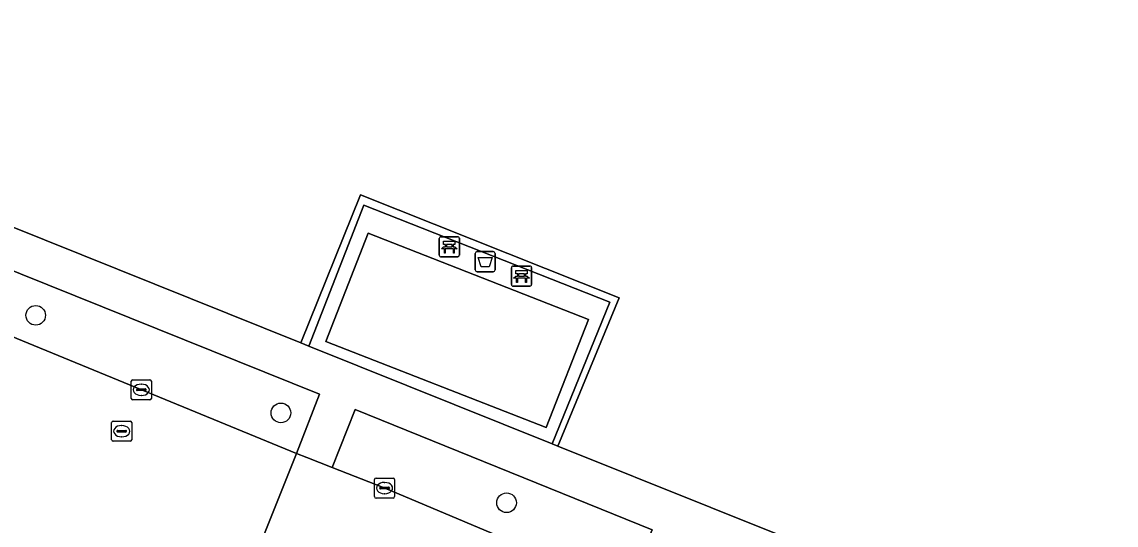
# Model space of a CAD drawing. Extents: x 162803 to 163818, y 381639 to 382475.
# Drawn here: x 163303.5 to 163358, y 382110.1 to 382135.2 of the extents above; entities that cross this region are included whole.
import ezdxf

# ---------------------------------------------------------------- set-up
doc = ezdxf.new("R2010")
doc.units = 0
for name, color, linetype in [('IMGEO_Afvalbak', 7, 'Continuous'), ('IMGEO_Bank', 7, 'Continuous'), ('IMGEO_Boom', 7, 'Continuous'), ('IMGEO_Groenvoorziening', 7, 'Continuous'), ('IMGEO_Hek', 7, 'Continuous'), ('IMGEO_Kolk', 7, 'Continuous'), ('IMGEO_Rijbaan_lokaal_open', 7, 'Continuous'), ('IMGEO_Rioolput', 7, 'Continuous'), ('IMGEO_Terreindeel_halfverhard', 7, 'Continuous'), ('IMGEO_Voetpad_open', 7, 'Continuous')]:
    doc.layers.add(name, color=color, linetype=linetype)

msp = doc.modelspace()

# ---------------------------------------------------------------- linework, layer by layer
at = {"layer": 'IMGEO_Afvalbak'}
for p, q in [((163326.077, 382122.847), (163326.077, 382123.647)), ((163326.077, 382123.647), (163326.077, 382122.847)), ((163326.177, 382123.747), (163326.967, 382123.747)), ((163326.967, 382123.747), (163326.177, 382123.747)), ((163327.067, 382123.647), (163327.067, 382122.847)), ((163327.067, 382122.847), (163327.067, 382123.647)), ((163326.967, 382122.747), (163326.177, 382122.747)), ((163326.177, 382122.747), (163326.967, 382122.747))]:
    msp.add_line(p, q, dxfattribs=at)
msp.add_lwpolyline([(163326.22, 382123.461), (163326.924, 382123.461), (163326.775, 382122.991), (163326.369, 382122.991), (163326.22, 382123.461)], dxfattribs=at)
for centre, start, end in [((163326.177, 382123.647), 90, 180), ((163326.177, 382123.647), 90, 180), ((163326.967, 382123.647), 0, 90), ((163326.967, 382123.647), 360, 90), ((163326.177, 382122.847), 180, 270), ((163326.177, 382122.847), 180, 270), ((163326.967, 382122.847), 270, 0), ((163326.967, 382122.847), 270, 0)]:
    msp.add_arc(centre, 0.1, start, end, dxfattribs=at)
at = {"layer": 'IMGEO_Bank'}
for p, q in [((163324.287, 382123.565), (163324.287, 382124.406)), ((163324.287, 382124.406), (163324.287, 382123.565)), ((163324.362, 382124.49), (163325.203, 382124.49)), ((163325.203, 382124.49), (163324.362, 382124.49)), ((163325.287, 382124.415), (163325.287, 382123.574)), ((163325.287, 382123.574), (163325.287, 382124.415)), ((163324.984, 382123.888), (163324.591, 382123.888)), ((163324.596, 382123.996), (163324.596, 382124.102)), ((163324.64, 382124.102), (163324.64, 382123.996)), ((163324.928, 382124.108), (163324.646, 382124.108)), ((163324.646, 382123.99), (163324.928, 382123.99)), ((163324.934, 382123.996), (163324.934, 382124.102)), ((163324.978, 382124.102), (163324.978, 382123.996)), ((163325.212, 382123.49), (163324.371, 382123.49)), ((163324.371, 382123.49), (163325.212, 382123.49)), ((163327.887, 382122.104), (163327.887, 382122.945)), ((163327.887, 382122.945), (163327.887, 382122.104)), ((163327.962, 382123.029), (163328.803, 382123.029)), ((163328.803, 382123.029), (163327.962, 382123.029)), ((163328.887, 382122.954), (163328.887, 382122.113)), ((163328.887, 382122.113), (163328.887, 382122.954)), ((163328.584, 382122.427), (163328.191, 382122.427)), ((163328.196, 382122.535), (163328.196, 382122.641)), ((163328.24, 382122.641), (163328.24, 382122.535)), ((163328.528, 382122.647), (163328.246, 382122.647)), ((163328.246, 382122.529), (163328.528, 382122.529)), ((163328.534, 382122.535), (163328.534, 382122.641)), ((163328.578, 382122.641), (163328.578, 382122.535)), ((163328.812, 382122.029), (163327.971, 382122.029)), ((163327.971, 382122.029), (163328.812, 382122.029))]:
    msp.add_line(p, q, dxfattribs=at)
for points in [[(163324.534, 382123.888), (163324.392, 382123.888), (163324.504, 382123.99), (163324.59, 382123.99)], [(163324.59, 382124.108), (163324.504, 382124.108), (163324.504, 382124.269), (163325.067, 382124.269), (163325.067, 382124.108), (163324.984, 382124.108)], [(163324.584, 382123.881), (163324.584, 382123.674), (163324.541, 382123.674), (163324.541, 382123.881)], [(163324.984, 382123.99), (163325.067, 382123.99), (163325.179, 382123.888), (163325.04, 382123.888)], [(163325.034, 382123.881), (163325.034, 382123.674), (163324.99, 382123.674), (163324.99, 382123.881)], [(163328.19, 382122.647), (163328.104, 382122.647), (163328.104, 382122.808), (163328.667, 382122.808), (163328.667, 382122.647), (163328.584, 382122.647)], [(163328.134, 382122.427), (163327.992, 382122.427), (163328.104, 382122.529), (163328.19, 382122.529)], [(163328.184, 382122.42), (163328.184, 382122.213), (163328.141, 382122.213), (163328.141, 382122.42)], [(163328.584, 382122.529), (163328.667, 382122.529), (163328.779, 382122.427), (163328.64, 382122.427)], [(163328.634, 382122.42), (163328.634, 382122.213), (163328.59, 382122.213), (163328.59, 382122.42)]]:
    msp.add_lwpolyline(points, dxfattribs=at)
for centre, radius, start, end in [((163324.365, 382124.412), 0.0779, 92.4484, 184.2845), ((163324.365, 382124.412), 0.0779, 92.4484, 184.2845), ((163325.209, 382124.412), 0.0779, 2.4484, 94.2845), ((163325.209, 382124.412), 0.0779, 2.4484, 94.2845), ((163324.534, 382123.881), 0.00671, 2.8957, 87.1043), ((163324.591, 382123.881), 0.00671, 92.8957, 177.1043), ((163324.589, 382124.101), 0.00671, 2.8957, 87.1043), ((163324.589, 382123.997), 0.00671, 272.8957, 357.1043), ((163324.646, 382124.101), 0.00671, 92.8957, 177.1043), ((163324.646, 382123.997), 0.00671, 182.8957, 267.1043), ((163324.928, 382124.101), 0.00671, 2.8957, 87.1043), ((163324.928, 382123.997), 0.00671, 272.8957, 357.1043), ((163324.985, 382124.101), 0.00671, 92.8957, 177.1043), ((163324.985, 382123.997), 0.00671, 182.8957, 267.1043), ((163324.983, 382123.881), 0.00671, 2.8957, 87.1043), ((163325.04, 382123.881), 0.00671, 92.8957, 177.1043), ((163324.365, 382123.568), 0.0779, 182.4484, 274.2845), ((163324.365, 382123.568), 0.0779, 182.4484, 274.2845), ((163325.209, 382123.568), 0.0779, 272.4484, 4.2845), ((163325.209, 382123.568), 0.0779, 272.4484, 4.2845), ((163327.965, 382122.951), 0.0779, 92.4484, 184.2845), ((163327.965, 382122.951), 0.0779, 92.4484, 184.2845), ((163328.809, 382122.951), 0.0779, 2.4484, 94.2845), ((163328.809, 382122.951), 0.0779, 2.4484, 94.2845), ((163328.134, 382122.42), 0.00671, 2.8957, 87.1043), ((163328.191, 382122.42), 0.00671, 92.8957, 177.1043), ((163328.189, 382122.64), 0.00671, 2.8957, 87.1043), ((163328.189, 382122.536), 0.00671, 272.8957, 357.1043), ((163328.246, 382122.64), 0.00671, 92.8957, 177.1043), ((163328.246, 382122.536), 0.00671, 182.8957, 267.1043), ((163328.528, 382122.64), 0.00671, 2.8957, 87.1043), ((163328.528, 382122.536), 0.00671, 272.8957, 357.1043), ((163328.585, 382122.64), 0.00671, 92.8957, 177.1043), ((163328.585, 382122.536), 0.00671, 182.8957, 267.1043), ((163328.583, 382122.42), 0.00671, 2.8957, 87.1043), ((163328.64, 382122.42), 0.00671, 92.8957, 177.1043), ((163327.965, 382122.107), 0.0779, 182.4484, 274.2845), ((163327.965, 382122.107), 0.0779, 182.4484, 274.2845), ((163328.809, 382122.107), 0.0779, 272.4484, 4.2845), ((163328.809, 382122.107), 0.0779, 272.4484, 4.2845)]:
    msp.add_arc(centre, radius, start, end, dxfattribs=at)
at = {"layer": 'IMGEO_Boom'}
for centre in [(163304.166, 382120.573), (163316.391, 382115.708), (163327.64, 382111.225)]:
    msp.add_circle(centre, 0.489, dxfattribs=at)
at = {"layer": 'IMGEO_Groenvoorziening'}
for points in [[(163427.031, 382131.676), (163378.53, 382143.226), (163360.431, 382147.536), (163359.411, 382147.779), (163344.765, 382151.266), (163342.628, 382151.775), (163333.895, 382153.854), (163313.112, 382158.803), (163295.55, 382162.985), (163294.668, 382163.195), (163286.387, 382131.648), (163317.39, 382119.198), (163320.353, 382126.576), (163333.259, 382121.451), (163330.2, 382114.053), (163345.456, 382107.927), (163361.874, 382101.334), (163416.208, 382079.515), (163424.081, 382117.46)], [(163317.167, 382113.689), (163318.309, 382116.644), (163298.022, 382124.8), (163296.895, 382121.91), (163301.391, 382120.142), (163301.987, 382119.908)], [(163333.609, 382106.878), (163334.894, 382109.877), (163320.087, 382115.873), (163318.948, 382112.982), (163321.539, 382111.966)]]:
    msp.add_lwpolyline(points, close=True, dxfattribs=at)
at = {"layer": 'IMGEO_Hek'}
msp.add_lwpolyline([(163317.778, 382119.042), (163320.521, 382126.07), (163332.783, 382121.231), (163329.923, 382114.165)], dxfattribs=at)
at = {"layer": 'IMGEO_Kolk'}
for p, q in [((163308.93, 382116.433), (163308.93, 382117.285)), ((163309.005, 382117.359), (163309.857, 382117.359)), ((163309.931, 382117.285), (163309.931, 382116.433)), ((163309.189, 382116.853), (163309.189, 382116.865)), ((163309.627, 382116.816), (163309.229, 382116.816)), ((163309.232, 382116.902), (163309.63, 382116.902)), ((163309.418, 382117.139), (163309.443, 382117.139)), ((163309.673, 382116.865), (163309.673, 382116.853)), ((163309.857, 382116.359), (163309.005, 382116.359)), ((163309.441, 382116.579), (163309.416, 382116.579)), ((163321.059, 382111.532), (163321.059, 382112.384)), ((163321.134, 382112.458), (163321.986, 382112.458)), ((163322.06, 382112.384), (163322.06, 382111.532)), ((163321.318, 382111.952), (163321.318, 382111.964)), ((163321.756, 382111.915), (163321.358, 382111.915)), ((163321.361, 382112.001), (163321.759, 382112.001)), ((163321.547, 382112.238), (163321.572, 382112.238)), ((163321.802, 382111.964), (163321.802, 382111.952)), ((163321.986, 382111.458), (163321.134, 382111.458)), ((163321.57, 382111.678), (163321.545, 382111.678))]:
    msp.add_line(p, q, dxfattribs=at)
for points in [[(163308.93, 382116.433), (163308.93, 382117.285)], [(163309.005, 382117.359), (163309.857, 382117.359)], [(163309.931, 382117.285), (163309.931, 382116.433)], [(163309.857, 382116.359), (163309.005, 382116.359)], [(163321.059, 382111.532), (163321.059, 382112.384)], [(163321.134, 382112.458), (163321.986, 382112.458)], [(163322.06, 382112.384), (163322.06, 382111.532)], [(163321.986, 382111.458), (163321.134, 382111.458)]]:
    msp.add_lwpolyline(points, dxfattribs=at)
for centre, radius, start, end in [((163309.007, 382117.283), 0.0765, 91.552, 178.448), ((163309.007, 382117.283), 0.0765, 91.552, 178.448), ((163309.855, 382117.283), 0.0765, 1.552, 88.448), ((163309.855, 382117.283), 0.0765, 1.552, 88.448), ((163309.229, 382116.862), 0.0403, 85.8775, 175.7526), ((163309.226, 382116.852), 0.0366, 178.938, 274.7102), ((163309.63, 382116.859), 0.043, 264.8664, 352.4533), ((163309.634, 382116.864), 0.0386, 1.7309, 96.639), ((163309.007, 382116.435), 0.0765, 181.552, 268.448), ((163309.007, 382116.435), 0.0765, 181.552, 268.448), ((163309.855, 382116.435), 0.0765, 271.552, 358.448), ((163309.855, 382116.435), 0.0765, 271.552, 358.448), ((163321.136, 382112.382), 0.0765, 91.552, 178.448), ((163321.136, 382112.382), 0.0765, 91.552, 178.448), ((163321.984, 382112.382), 0.0765, 1.552, 88.448), ((163321.984, 382112.382), 0.0765, 1.552, 88.448), ((163321.358, 382111.961), 0.0403, 85.8775, 175.7526), ((163321.355, 382111.951), 0.0366, 178.938, 274.7102), ((163321.759, 382111.958), 0.043, 264.8664, 352.4533), ((163321.763, 382111.963), 0.0386, 1.7309, 96.639), ((163321.136, 382111.534), 0.0765, 181.552, 268.448), ((163321.136, 382111.534), 0.0765, 181.552, 268.448), ((163321.984, 382111.534), 0.0765, 271.552, 358.448), ((163321.984, 382111.534), 0.0765, 271.552, 358.448)]:
    msp.add_arc(centre, radius, start, end, dxfattribs=at)
for centre, major_axis, ratio, start_param, end_param in [((163309.417, 382116.859), (-0.387, 0.002), 0.722429, 4.712389, 7.853982), ((163309.442, 382116.859), (-0.39, 0.002), 0.717154, 1.570796, 4.712389), ((163321.546, 382111.958), (-0.387, 0.002), 0.722429, 4.712389, 7.853982), ((163321.571, 382111.958), (-0.39, 0.002), 0.717154, 1.570796, 4.712389)]:
    msp.add_ellipse(centre, major_axis=major_axis, ratio=ratio, start_param=start_param, end_param=end_param, dxfattribs=at)
at = {"layer": 'IMGEO_Rijbaan_lokaal_open'}
msp.add_lwpolyline([(163314.353, 382108.821), (163314.573, 382108.734), (163315.105, 382108.523), (163317.167, 382113.689), (163301.987, 382119.908), (163301.391, 382120.142), (163299.538, 382115.468), (163300.116, 382115.239), (163300.4, 382115.092)], dxfattribs=at)
msp.add_lwpolyline([(163337.2, 382105.36), (163335.371, 382106.135), (163333.609, 382106.878), (163321.539, 382111.966), (163318.948, 382112.982), (163317.676, 382113.48), (163317.167, 382113.689), (163315.105, 382108.523), (163319.378, 382106.827), (163335.196, 382100.412)], close=True, dxfattribs=at)
at = {"layer": 'IMGEO_Rioolput'}
for p, q in [((163307.952, 382114.368), (163307.952, 382115.22)), ((163308.027, 382115.294), (163308.879, 382115.294)), ((163308.953, 382115.22), (163308.953, 382114.368)), ((163308.211, 382114.788), (163308.211, 382114.8)), ((163308.649, 382114.751), (163308.251, 382114.751)), ((163308.254, 382114.837), (163308.652, 382114.837)), ((163308.44, 382115.074), (163308.465, 382115.074)), ((163308.695, 382114.8), (163308.695, 382114.788)), ((163308.879, 382114.294), (163308.027, 382114.294)), ((163308.463, 382114.514), (163308.438, 382114.514))]:
    msp.add_line(p, q, dxfattribs=at)
for points in [[(163307.952, 382114.368), (163307.952, 382115.22)], [(163308.027, 382115.294), (163308.879, 382115.294)], [(163308.953, 382115.22), (163308.953, 382114.368)], [(163308.879, 382114.294), (163308.027, 382114.294)]]:
    msp.add_lwpolyline(points, dxfattribs=at)
for centre, radius, start, end in [((163308.029, 382115.218), 0.0765, 91.552, 178.448), ((163308.029, 382115.218), 0.0765, 91.552, 178.448), ((163308.877, 382115.218), 0.0765, 1.552, 88.448), ((163308.877, 382115.218), 0.0765, 1.552, 88.448), ((163308.251, 382114.797), 0.0403, 85.8775, 175.7526), ((163308.248, 382114.787), 0.0366, 178.938, 274.7102), ((163308.652, 382114.794), 0.043, 264.8664, 352.4533), ((163308.656, 382114.799), 0.0386, 1.7309, 96.639), ((163308.029, 382114.37), 0.0765, 181.552, 268.448), ((163308.029, 382114.37), 0.0765, 181.552, 268.448), ((163308.877, 382114.37), 0.0765, 271.552, 358.448), ((163308.877, 382114.37), 0.0765, 271.552, 358.448)]:
    msp.add_arc(centre, radius, start, end, dxfattribs=at)
for centre, major_axis, ratio, start_param, end_param in [((163308.439, 382114.794), (-0.387, 0.002), 0.722429, 4.712389, 7.853982), ((163308.464, 382114.794), (-0.39, 0.002), 0.717154, 1.570796, 4.712389)]:
    msp.add_ellipse(centre, major_axis=major_axis, ratio=ratio, start_param=start_param, end_param=end_param, dxfattribs=at)
at = {"layer": 'IMGEO_Terreindeel_halfverhard'}
msp.add_lwpolyline([(163329.62, 382114.974), (163331.728, 382120.362), (163320.74, 382124.661), (163318.632, 382119.273)], close=True, dxfattribs=at)
at = {"layer": 'IMGEO_Voetpad_open'}
for points in [[(163320.087, 382115.873), (163334.894, 382109.877), (163333.609, 382106.878), (163335.371, 382106.135), (163336.67, 382109.257), (163344.697, 382106.036), (163345.456, 382107.927), (163330.2, 382114.053), (163329.923, 382114.165), (163317.778, 382119.042), (163317.39, 382119.198), (163286.387, 382131.648), (163271.709, 382137.084), (163267.072, 382138.629), (163266.563, 382138.799), (163261.56, 382140.329), (163258.622, 382141.165), (163250.237, 382143.629)], [(163261.304, 382135.746), (163257.303, 382136.866), (163251.788, 382138.414), (163250.622, 382141.369), (163262.733, 382138.041), (163265.845, 382136.765), (163277.044, 382132.812), (163275.884, 382130.001), (163279.33, 382128.645), (163280.474, 382131.63), (163287.66, 382128.992), (163296.145, 382125.518), (163295.011, 382122.65), (163296.895, 382121.91), (163298.022, 382124.8), (163318.309, 382116.644), (163317.167, 382113.689), (163317.676, 382113.48), (163318.948, 382112.982), (163320.087, 382115.873)]]:
    msp.add_lwpolyline(points, dxfattribs=at)
for points in [[(163330.2, 382114.053), (163333.259, 382121.451), (163320.353, 382126.576), (163317.39, 382119.198), (163317.778, 382119.042), (163320.521, 382126.07), (163332.783, 382121.231), (163329.923, 382114.165)], [(163329.923, 382114.165), (163332.783, 382121.231), (163320.521, 382126.07), (163317.778, 382119.042)], [(163329.62, 382114.974), (163318.632, 382119.273), (163320.74, 382124.661), (163331.728, 382120.362)]]:
    msp.add_lwpolyline(points, close=True, dxfattribs=at)

doc.saveas('drawing.dxf')
